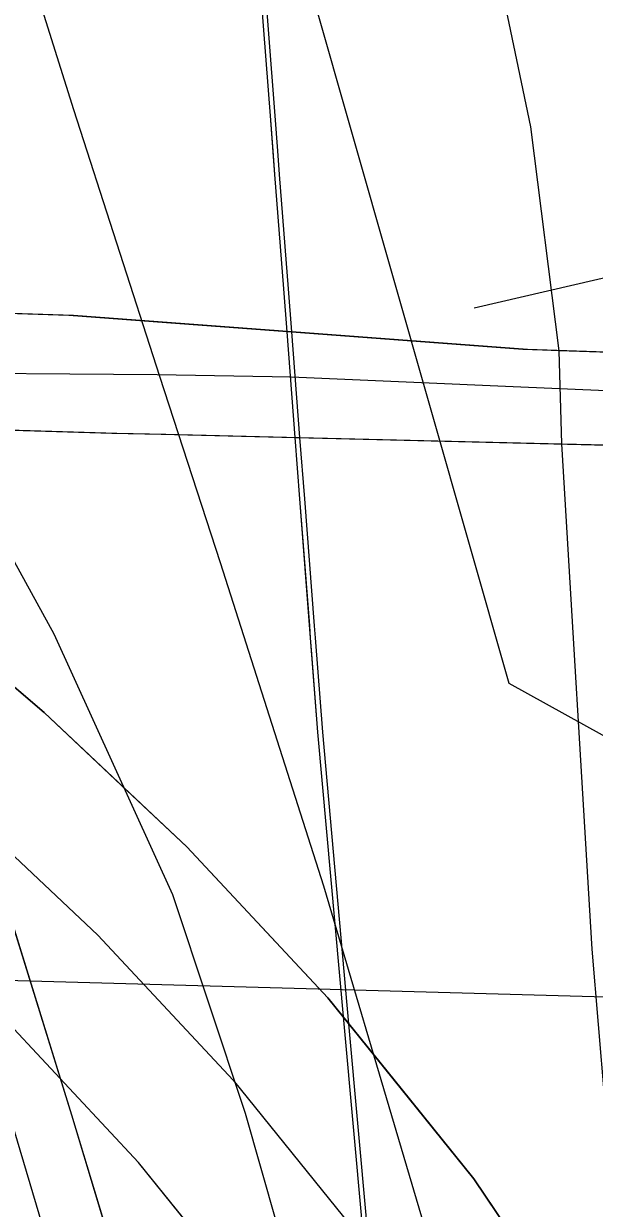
# Model space of a CAD drawing. Extents: x -132.8 to -73.3, y -60 to -26.
# Drawn here: x -125.3216 to -125.276, y -49.2222 to -49.1276 of the extents above; entities that cross this region are included whole.
import ezdxf

# ---------------------------------------------------------------- set-up
doc = ezdxf.new("R2010")
doc.units = 0
for name, color, linetype in [('tdCoCityStreetMinor', 7, 'Continuous'), ('tdCoDivCarto', 7, 'Continuous'), ('tdCoInt', 7, 'Continuous'), ('tdCoIntCL', 7, 'Continuous'), ('tdCoIntRamp', 7, 'Continuous'), ('tdCoIntRte', 7, 'Continuous'), ('tdCoPrimary', 7, 'Continuous'), ('tdCoSectLine', 7, 'Continuous'), ('tdCoStrucDivPri', 7, 'Continuous'), ('tdCoStrucNonDivPri', 7, 'Continuous'), ('tdCoStrucPriMaintName', 7, 'Continuous')]:
    doc.layers.add(name, color=color, linetype=linetype)

msp = doc.modelspace()

# ---------------------------------------------------------------- linework, layer by layer
at = {"layer": 'tdCoCityStreetMinor'}
msp.add_lwpolyline([(-125.262169, -49.305362), (-125.266609, -49.279912), (-125.268396, -49.271318), (-125.26928, -49.267067), (-125.271746, -49.252764), (-125.273226, -49.236653), (-125.273657, -49.231522), (-125.276185, -49.20147), (-125.278609, -49.161172), (-125.278815, -49.153737), (-125.28109, -49.135886), (-125.289256, -49.096799)], dxfattribs=at)
at = {"layer": 'tdCoDivCarto'}
for p, q in [((-125.31759, -49.150939), (-125.338108, -49.15026)), ((-125.309773, -49.151524), (-125.31759, -49.150939)), ((-125.300165, -49.152243), (-125.309773, -49.151524)), ((-125.281339, -49.153652), (-125.300165, -49.152243)), ((-125.278815, -49.153737), (-125.281339, -49.153652)), ((-125.259391, -49.154392), (-125.278815, -49.153737)), ((-125.331832, -49.159785), (-125.314138, -49.16031)), ((-125.314138, -49.16031), (-125.310222, -49.160405)), ((-125.310222, -49.160405), (-125.299514, -49.160665)), ((-125.299514, -49.160665), (-125.278609, -49.161172)), ((-125.278609, -49.161172), (-125.273447, -49.161297)), ((-125.317724, -49.214719), (-125.324432, -49.193116)), ((-125.311608, -49.234941), (-125.317724, -49.214719))]:
    msp.add_line(p, q, dxfattribs=at)
for points in [[(-125.301282, -49.137791), (-125.301497, -49.135012), (-125.305094, -49.088486), (-125.312, -49.010312), (-125.316979, -48.953372)], [(-125.301282, -49.137791), (-125.301497, -49.135012), (-125.305094, -49.088486), (-125.312, -49.010312), (-125.316979, -48.953373)], [(-125.301136, -49.139677), (-125.301282, -49.137791)], [(-125.301136, -49.139677), (-125.301282, -49.137791)], [(-125.298353, -49.175678), (-125.299136, -49.165551), (-125.299514, -49.160665), (-125.300165, -49.152243), (-125.300431, -49.148804), (-125.301136, -49.139677)], [(-125.298353, -49.175678), (-125.299136, -49.165551), (-125.299514, -49.160665), (-125.300165, -49.152243), (-125.300431, -49.148804), (-125.301136, -49.139677)], [(-125.309773, -49.151524), (-125.31759, -49.150939), (-125.338108, -49.15026)], [(-125.309773, -49.151524), (-125.31759, -49.150939), (-125.338108, -49.15026)], [(-125.309773, -49.151524), (-125.31759, -49.150939), (-125.338108, -49.15026)], [(-125.159761, -49.161529), (-125.259391, -49.154392), (-125.281339, -49.153652), (-125.300165, -49.152243), (-125.309773, -49.151524)], [(-125.159761, -49.161529), (-125.259391, -49.154392), (-125.281339, -49.153652), (-125.300165, -49.152243), (-125.309773, -49.151524)], [(-125.278815, -49.153737), (-125.281339, -49.153652), (-125.300165, -49.152243), (-125.309773, -49.151524)], [(-125.222859, -49.155946), (-125.259391, -49.154392), (-125.278815, -49.153737)], [(-125.338404, -49.15959), (-125.331832, -49.159785), (-125.314138, -49.16031), (-125.310222, -49.160405)], [(-125.338404, -49.15959), (-125.331832, -49.159785), (-125.314138, -49.16031), (-125.310222, -49.160405)], [(-125.338404, -49.15959), (-125.331832, -49.159785), (-125.314138, -49.16031), (-125.310222, -49.160405)], [(-125.310222, -49.160405), (-125.299514, -49.160665), (-125.273447, -49.161297), (-125.229305, -49.16179), (-125.159761, -49.161529)], [(-125.310222, -49.160405), (-125.299514, -49.160665), (-125.273447, -49.161297), (-125.229305, -49.16179), (-125.159761, -49.161529)], [(-125.310222, -49.160405), (-125.299514, -49.160665), (-125.278609, -49.161172)], [(-125.278609, -49.161172), (-125.273447, -49.161297), (-125.229305, -49.16179), (-125.197852, -49.161672), (-125.168894, -49.1631)], [(-125.295601, -49.207439), (-125.297696, -49.18417), (-125.298279, -49.176636), (-125.298353, -49.175678)], [(-125.295601, -49.207439), (-125.297696, -49.18417), (-125.298279, -49.176636), (-125.298353, -49.175678)], [(-125.287357, -49.351427), (-125.290301, -49.33309), (-125.293458, -49.31425), (-125.297601, -49.292943), (-125.305492, -49.257431), (-125.311608, -49.234941), (-125.317724, -49.214719), (-125.324432, -49.193116), (-125.326664, -49.186284)], [(-125.293435, -49.231489), (-125.295601, -49.207439)], [(-125.293435, -49.231489), (-125.295601, -49.207439)]]:
    msp.add_lwpolyline(points, dxfattribs=at)
at = {"layer": 'tdCoInt'}
msp.add_lwpolyline([(-125.262881, -49.946468), (-125.257832, -49.725892), (-125.253335, -49.494239), (-125.25318, -49.452643), (-125.25669, -49.401741), (-125.260119, -49.368373), (-125.263798, -49.342817), (-125.284775, -49.239739), (-125.297595, -49.19646), (-125.305844, -49.170666), (-125.310699, -49.155804), (-125.314131, -49.145164), (-125.317564, -49.134524), (-125.326443, -49.106341), (-125.333193, -49.079634), (-125.34104, -49.032941), (-125.343835, -49.001754), (-125.344209, -48.970499), (-125.342257, -48.940807)], dxfattribs=at)
at = {"layer": 'tdCoIntCL'}
for points in [[(-125.316068, -49.236945), (-125.323059, -49.213385), (-125.332334, -49.182131), (-125.339071, -49.155199)], [(-125.316068, -49.236945), (-125.298917, -49.231951), (-125.303854, -49.214585), (-125.309663, -49.197133), (-125.319133, -49.176346), (-125.327584, -49.16098), (-125.331822, -49.155472)], [(-125.331822, -49.155472), (-125.310901, -49.155642), (-125.300202, -49.155831), (-125.291046, -49.156227)], [(-125.291046, -49.156227), (-125.28189, -49.156623)], [(-125.28189, -49.156623), (-125.273197, -49.156998), (-125.247703, -49.1581), (-125.1642, -49.161371), (-125.16014, -49.16153)]]:
    msp.add_lwpolyline(points, dxfattribs=at)
at = {"layer": 'tdCoIntRamp'}
msp.add_lwpolyline([(-125.454973, -49.129116), (-125.435939, -49.132702), (-125.417231, -49.138034), (-125.404517, -49.142428), (-125.384737, -49.151093), (-125.371514, -49.157844), (-125.354076, -49.16854), (-125.340631, -49.178091), (-125.326591, -49.190063), (-125.315634, -49.20037), (-125.304849, -49.211925), (-125.293688, -49.225738)], dxfattribs=at)
at = {"layer": 'tdCoIntRte'}
for points in [[(-125.300544, -49.152243), (-125.30081, -49.148804), (-125.301515, -49.139677), (-125.301876, -49.135012), (-125.305473, -49.088486), (-125.312378, -49.010312), (-125.317358, -48.953373), (-125.326383, -48.850171)], [(-125.300544, -49.152243), (-125.30081, -49.148804), (-125.301515, -49.139677), (-125.301661, -49.137791), (-125.301876, -49.135012), (-125.305473, -49.088486), (-125.312378, -49.010312), (-125.317358, -48.953373), (-125.326383, -48.850171)], [(-125.300544, -49.152243), (-125.310152, -49.151524), (-125.317969, -49.150939), (-125.338487, -49.15026), (-125.339205, -49.150236), (-125.350977, -49.149846), (-125.355206, -49.149706), (-125.370527, -49.149425), (-125.385332, -49.149154)], [(-125.300544, -49.152243), (-125.310152, -49.151524), (-125.317969, -49.150939), (-125.338487, -49.15026), (-125.339205, -49.150236), (-125.350977, -49.149846), (-125.355206, -49.149706), (-125.370527, -49.149425), (-125.385332, -49.149154)], [(-125.299892, -49.160665), (-125.273826, -49.161297), (-125.229684, -49.16179), (-125.16014, -49.161529), (-125.25977, -49.154392), (-125.281718, -49.153652), (-125.300544, -49.152243)], [(-125.299892, -49.160665), (-125.300544, -49.152243)], [(-125.299892, -49.160665), (-125.273826, -49.161297), (-125.229684, -49.16179), (-125.16014, -49.161529), (-125.25977, -49.154392), (-125.281718, -49.153652), (-125.300544, -49.152243)], [(-125.299892, -49.160665), (-125.300544, -49.152243)], [(-125.382063, -49.158306), (-125.379921, -49.15837), (-125.339628, -49.159565), (-125.338783, -49.15959), (-125.332211, -49.159785), (-125.314516, -49.16031), (-125.310601, -49.160405), (-125.299892, -49.160665)], [(-125.382063, -49.158306), (-125.379921, -49.15837), (-125.339628, -49.159565), (-125.338783, -49.15959), (-125.332211, -49.159785), (-125.314516, -49.16031), (-125.310601, -49.160405), (-125.299892, -49.160665)], [(-125.2781, -49.51413), (-125.277114, -49.465548), (-125.277629, -49.45304), (-125.279417, -49.409648), (-125.279417, -49.409635), (-125.279826, -49.399704), (-125.283772, -49.344957), (-125.28538, -49.326652), (-125.28648, -49.314136), (-125.288286, -49.293592), (-125.288483, -49.291352), (-125.290417, -49.269335), (-125.290923, -49.263577), (-125.293813, -49.231489), (-125.295979, -49.207439), (-125.298075, -49.18417), (-125.298582, -49.177612), (-125.298658, -49.176636), (-125.299515, -49.165551), (-125.299892, -49.160665)], [(-125.2781, -49.51413), (-125.277114, -49.465548), (-125.277629, -49.45304), (-125.279417, -49.409648), (-125.279417, -49.409635), (-125.279826, -49.399704), (-125.283772, -49.344957), (-125.28538, -49.326652), (-125.28648, -49.314136), (-125.288286, -49.293592), (-125.288406, -49.292221), (-125.290417, -49.269335), (-125.290923, -49.263577), (-125.293813, -49.231489), (-125.295979, -49.207439), (-125.298075, -49.18417), (-125.298658, -49.176636), (-125.298732, -49.175678), (-125.299515, -49.165551), (-125.299892, -49.160665)]]:
    msp.add_lwpolyline(points, dxfattribs=at)
at = {"layer": 'tdCoPrimary'}
for points in [[(-125.186221, -49.157505), (-125.222859, -49.155946), (-125.259391, -49.154392), (-125.278815, -49.153737), (-125.281339, -49.153652), (-125.300165, -49.152243), (-125.309773, -49.151524), (-125.31759, -49.150939), (-125.338108, -49.15026), (-125.33838, -49.150251)], [(-125.309773, -49.151524), (-125.31759, -49.150939), (-125.338108, -49.15026)], [(-125.309773, -49.151524), (-125.31759, -49.150939), (-125.338108, -49.15026)], [(-125.278815, -49.153737), (-125.281339, -49.153652), (-125.300165, -49.152243), (-125.309773, -49.151524)], [(-125.278815, -49.153737), (-125.281339, -49.153652), (-125.300165, -49.152243), (-125.309773, -49.151524)], [(-125.222859, -49.155946), (-125.259391, -49.154392), (-125.278815, -49.153737)], [(-125.222859, -49.155946), (-125.259391, -49.154392), (-125.278815, -49.153737)], [(-125.338404, -49.15959), (-125.331832, -49.159785), (-125.314138, -49.16031), (-125.310222, -49.160405)], [(-125.338404, -49.15959), (-125.331832, -49.159785), (-125.314138, -49.16031), (-125.310222, -49.160405)], [(-125.308598, -49.246009), (-125.311608, -49.234941), (-125.317724, -49.214719), (-125.324432, -49.193116), (-125.326664, -49.186284), (-125.333185, -49.166322), (-125.334099, -49.163523), (-125.335338, -49.159681)], [(-125.335338, -49.159681), (-125.331832, -49.159785), (-125.314138, -49.16031), (-125.310222, -49.160405), (-125.299514, -49.160665), (-125.278609, -49.161172), (-125.273447, -49.161297), (-125.229305, -49.16179), (-125.197852, -49.161672), (-125.168894, -49.1631)], [(-125.310222, -49.160405), (-125.299514, -49.160665), (-125.278609, -49.161172)], [(-125.310222, -49.160405), (-125.299514, -49.160665), (-125.278609, -49.161172)], [(-125.278609, -49.161172), (-125.273447, -49.161297), (-125.229305, -49.16179), (-125.197852, -49.161672), (-125.168894, -49.1631)], [(-125.278609, -49.161172), (-125.273447, -49.161297), (-125.229305, -49.16179), (-125.197852, -49.161672), (-125.168894, -49.1631)], [(-125.287357, -49.351427), (-125.290301, -49.33309), (-125.293458, -49.31425), (-125.297601, -49.292943), (-125.305492, -49.257431), (-125.311608, -49.234941), (-125.317724, -49.214719), (-125.324432, -49.193116), (-125.326664, -49.186284)], [(-125.287357, -49.351427), (-125.290301, -49.33309), (-125.293458, -49.31425), (-125.297601, -49.292943), (-125.305492, -49.257431), (-125.311608, -49.234941), (-125.317724, -49.214719), (-125.324432, -49.193116), (-125.326664, -49.186284)]]:
    msp.add_lwpolyline(points, dxfattribs=at)
at = {"layer": 'tdCoSectLine'}
msp.add_lwpolyline([(-125.85408, -49.189214), (-124.85997, -49.216787)], dxfattribs=at)
at = {"layer": 'tdCoStrucDivPri'}
for p, q in [((-125.311759, -49.078957), (-125.282834, -49.180254)), ((-125.282834, -49.180254), (-125.237869, -49.205225))]:
    msp.add_line(p, q, dxfattribs=at)
at = {"layer": 'tdCoStrucNonDivPri'}
for points in [[(-125.232185, -49.371042), (-125.233457, -49.358005), (-125.235186, -49.345902), (-125.237852, -49.329372), (-125.24131, -49.313596), (-125.24513, -49.298165), (-125.25114, -49.281217), (-125.256821, -49.267582), (-125.262576, -49.25583), (-125.272234, -49.239717), (-125.285635, -49.219794), (-125.297295, -49.205362), (-125.308545, -49.193309), (-125.319917, -49.182612), (-125.334479, -49.170194), (-125.34856, -49.160192), (-125.366618, -49.149115), (-125.380454, -49.142052), (-125.400872, -49.133108), (-125.414225, -49.128493), (-125.433638, -49.12296), (-125.453513, -49.119215), (-125.474532, -49.116966), (-125.499263, -49.116135)], [(-125.453513, -49.119215), (-125.443575, -49.121088), (-125.433638, -49.12296), (-125.423931, -49.125726), (-125.414225, -49.128493), (-125.407549, -49.1308), (-125.400872, -49.133108), (-125.390663, -49.13758), (-125.380454, -49.142052), (-125.373536, -49.145583), (-125.366618, -49.149115), (-125.357589, -49.154653), (-125.34856, -49.160192), (-125.341519, -49.165193), (-125.334479, -49.170194), (-125.327198, -49.176403), (-125.319917, -49.182612), (-125.314231, -49.187961), (-125.308545, -49.193309), (-125.30292, -49.199335), (-125.297295, -49.205362), (-125.291465, -49.212578), (-125.285635, -49.219794), (-125.278934, -49.229755)], [(-125.252439, -49.372928), (-125.253319, -49.360391), (-125.254959, -49.348909), (-125.257508, -49.333108), (-125.260788, -49.318141), (-125.264307, -49.303924), (-125.269809, -49.288411), (-125.27505, -49.275834), (-125.280166, -49.265385), (-125.28912, -49.250447), (-125.301741, -49.231682), (-125.312403, -49.218487), (-125.322722, -49.207431), (-125.333265, -49.197514), (-125.346783, -49.185987), (-125.359592, -49.176888), (-125.376409, -49.166572), (-125.38902, -49.160134), (-125.408163, -49.151749), (-125.420237, -49.147576), (-125.43824, -49.142445), (-125.456433, -49.139017)], [(-125.307072, -49.225085), (-125.312403, -49.218487), (-125.317563, -49.212959), (-125.322722, -49.207431), (-125.327994, -49.202473), (-125.333265, -49.197514), (-125.340024, -49.19175), (-125.346783, -49.185987), (-125.359592, -49.176888), (-125.368001, -49.17173), (-125.376409, -49.166572), (-125.382715, -49.163353), (-125.38902, -49.160134), (-125.398591, -49.155942), (-125.408163, -49.151749), (-125.4142, -49.149662), (-125.420237, -49.147576), (-125.429238, -49.14501), (-125.43824, -49.142445), (-125.447337, -49.140731)]]:
    msp.add_lwpolyline(points, dxfattribs=at)
at = {"layer": 'tdCoStrucPriMaintName'}
msp.add_line((-124.476971, -48.961418), (-125.28561, -49.150351), dxfattribs=at)
msp.add_line((-124.476971, -48.961418), (-125.28561, -49.150351), dxfattribs=at)

doc.saveas('drawing.dxf')
